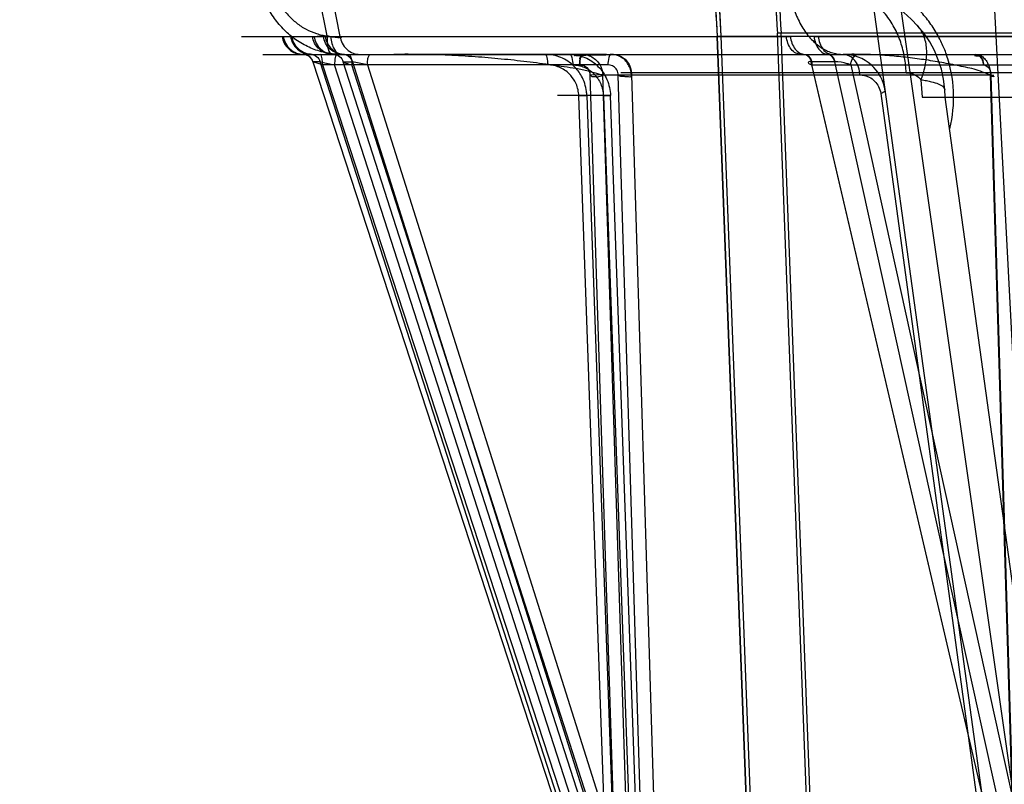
# Model space of a CAD drawing. Header units: millimetres. Extents: x 0 to 297, y 0 to 210.
# Tile 369 of 401: x 241.802 to 242.033, y 158.545 to 158.725. Entities that reach past the tile are written whole.
import ezdxf

# ---------------------------------------------------------------- set-up
doc = ezdxf.new("R2010")
doc.units = ezdxf.units.MM
doc.header["$LTSCALE"] = 16.335
doc.layers.get('0').update_dxf_attribs({"linetype": 'CONTINUOUS'})
for name, color, linetype in [('AXES_REF', 7, 'CONTINUOUS'), ('INTFCLR_1', 7, 'CONTINUOUS'), ('INTFCLR_144815', 7, 'CONTINUOUS'), ('INTFCLR_72935', 7, 'CONTINUOUS')]:
    doc.layers.add(name, color=color, linetype=linetype)

msp = doc.modelspace()

# ---------------------------------------------------------------- linework, layer by layer
at = {"color": 7, "linetype": 'Continuous'}
for centre, radius in [((241.5069109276, 154.9564782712), 4.8479140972), ((241.5069109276, 154.9564782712), 4.8475), ((241.5069109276, 154.9564782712), 4.8164570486), ((241.5069109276, 159.1054782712), 0.4275), ((241.5069109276, 159.1054782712), 0.4175), ((241.5069109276, 159.1054782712), 0.404), ((241.5069109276, 159.1054782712), 0.4), ((241.5069109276, 159.1054782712), 0.3975), ((241.5069109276, 159.1054782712), 0.385), ((241.5069109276, 159.1054782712), 0.384)]:
    msp.add_circle(centre, radius, dxfattribs=at)
at = {"color": 9, "linetype": 'Continuous'}
msp.add_circle((241.5069109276, 159.1054782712), 0.415, dxfattribs=at)
at = {"color": 7, "linetype": 'Continuous'}
msp.add_arc((241.5069109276, 154.9564782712), 4.8, 278.2771290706, 261.7228709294, dxfattribs=at)
at = {"layer": 'AXES_REF', "color": 7, "linetype": 'Continuous'}
msp.add_arc((241.5069109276, 154.9564782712), 4.91, 113.0826656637, 66.9173343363, dxfattribs=at)
at = {"layer": 'AXES_REF', "color": 9, "linetype": 'Continuous'}
msp.add_arc((241.5069109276, 154.9564782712), 4.4222561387, 94.4118118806, 85.5881881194, dxfattribs=at)
at = {"layer": 'INTFCLR_1', "color": 6, "linetype": 'Continuous'}
for p, q in [((242.5687765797, 158.7206826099), (241.965324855, 158.7206826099)), ((241.9653248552, 158.7206826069), (241.9912747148, 158.0414711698)), ((241.9653251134, 158.7206758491), (241.9662050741, 158.7207365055)), ((241.9662053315, 158.7207297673), (241.9921563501, 158.0414880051)), ((242.553796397, 158.721487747), (241.9794229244, 158.7214639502)), ((241.9864777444, 158.5368306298), (241.9794245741, 158.7214402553)), ((241.9873587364, 158.5368642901), (241.9803050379, 158.7214877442))]:
    msp.add_line(p, q, dxfattribs=at)
for radius, start, end in [(0.2883232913, 172.3704884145, 183.9851791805), (0.2874416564, 172.3704828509, 183.9926675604), (0.3024416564, 179.5302673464, 183.9440080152), (0.3015600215, 179.5302673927, 183.9452897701)]:
    msp.add_arc((242.2670507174, 158.7414782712), radius, start, end, dxfattribs=at)
at = {"layer": 'INTFCLR_144815', "color": 9, "linetype": 'Continuous'}
for p, q in [((242.0421411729, 158.4917480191), (241.9514687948, 159.1257148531)), ((242.0389500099, 158.45990328), (241.9934945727, 158.7892996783)), ((241.8738984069, 158.7207946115), (241.8714458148, 158.7330147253)), ((241.8747355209, 158.7314783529), (241.8768930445, 158.7206961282)), ((241.8538326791, 158.7206960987), (241.9824788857, 158.720695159)), ((241.8635887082, 158.7206942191), (241.8647095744, 158.7206942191)), ((241.873012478, 158.7206942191), (241.8715213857, 158.7206942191)), ((241.8747150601, 158.7205805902), (241.8738992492, 158.7207943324)), ((241.988018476, 158.7206942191), (241.9824789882, 158.7206942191)), ((241.9880183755, 158.720695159), (242.1441657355, 158.7206960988)), ((241.8587711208, 158.716478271), (242.683492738, 158.7164782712)), ((241.8682753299, 158.7164776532), (241.8681312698, 158.7164782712)), ((241.8699849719, 158.7164776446), (241.8688576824, 158.7164777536)), ((241.8703999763, 158.7164782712), (241.8700140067, 158.7164776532)), ((241.8728088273, 158.7140000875), (241.8705020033, 158.7147001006)), ((241.8722413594, 158.7147688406), (241.870557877, 158.7147688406)), ((241.870557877, 158.7147688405), (241.938232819, 158.5076554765)), ((241.9391031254, 158.5076554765), (241.8722413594, 158.7147688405)), ((241.8722560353, 158.7147690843), (241.8756109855, 158.7140000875)), ((241.8771537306, 158.7164782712), (241.8750534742, 158.7166092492)), ((241.8751664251, 158.7164782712), (241.875392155, 158.7164776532)), ((241.8754266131, 158.7164776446), (241.8768804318, 158.7164777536)), ((241.8776411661, 158.7147688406), (241.8798292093, 158.7147688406)), ((241.9441907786, 158.5076554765), (241.8776411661, 158.7147688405)), ((241.8798292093, 158.7147688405), (241.9453219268, 158.5076554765)), ((241.8833143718, 158.7140000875), (241.879848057, 158.7147690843)), ((241.9858036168, 158.7164776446), (241.9912769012, 158.7164776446)), ((241.9873829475, 158.7147688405), (241.9873380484, 158.7147690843)), ((241.9928562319, 158.7147688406), (241.9873829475, 158.7147688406)), ((242.0357884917, 158.5076554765), (241.9873829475, 158.7147688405)), ((241.9929021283, 158.7147690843), (241.9928562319, 158.7147688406)), ((241.9928562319, 158.7147688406), (242.0386180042, 158.5076554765)), ((241.9397086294, 158.7140000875), (241.8728088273, 158.7140000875)), ((241.8728088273, 158.7140000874), (241.9399813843, 158.5084242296)), ((241.9419764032, 158.5084242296), (241.8756109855, 158.7140000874)), ((241.9457279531, 158.5084242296), (241.8796723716, 158.7140000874)), ((241.8833143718, 158.7140000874), (241.9483209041, 158.5084242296)), ((241.9875314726, 158.7140000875), (242.0368598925, 158.7140000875)), ((242.0355776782, 158.5084242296), (241.9875314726, 158.7140000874)), ((241.9966417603, 158.7140000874), (242.04206382, 158.5084242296)), ((241.9355005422, 158.7115873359), (241.9419764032, 158.5084242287)), ((241.9384822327, 158.7116527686), (242.0293907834, 158.7116527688)), ((241.9454411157, 158.4934464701), (241.9384822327, 158.7116527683)), ((241.9483209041, 158.5084242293), (241.9420920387, 158.7115873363)), ((242.5913767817, 158.7121792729), (241.942724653, 158.7121792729)), ((241.9451928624, 158.7116527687), (241.9518873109, 158.4934464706)), ((242.0359427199, 158.4934464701), (242.0293907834, 158.7116527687)), ((242.0294691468, 158.7115873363), (242.0355776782, 158.5084242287)), ((242.0036624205, 158.7073362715), (242.004734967, 158.7078452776)), ((242.0187988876, 158.7064782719), (242.0186769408, 158.7082221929)), ((241.9403110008, 158.7068272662), (241.9279024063, 158.706827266)), ((241.9328805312, 158.7067618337), (241.9348165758, 158.7068294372)), ((241.9399813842, 158.5084242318), (241.9328805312, 158.7067618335)), ((241.9347660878, 158.7068272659), (241.9424033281, 158.4934464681)), ((241.9386348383, 158.7067618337), (241.9403110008, 158.7068272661)), ((241.9386348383, 158.7067618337), (241.945727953, 158.5084242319)), ((241.947939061, 158.4934464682), (241.9403110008, 158.7068272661)), ((242.0036624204, 158.7073362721), (242.0373664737, 158.4601392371)), ((242.0487518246, 158.4894219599), (242.0187988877, 158.7064782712))]:
    msp.add_line(p, q, dxfattribs=at)
at = {"layer": 'INTFCLR_144815', "color": 6, "linetype": 'Continuous'}
for p, q in [((242.0445508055, 158.4562801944), (242.026197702, 158.8064782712)), ((242.0130759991, 158.7105513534), (242.0133608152, 158.7064782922)), ((242.0133545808, 158.7064782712), (242.520746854, 158.7064782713))]:
    msp.add_line(p, q, dxfattribs=at)
at = {"layer": 'INTFCLR_144815', "color": 7, "linetype": 'Continuous'}
for p, q in [((241.9384822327, 158.7116527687), (241.9355005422, 158.7115873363)), ((241.9420920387, 158.7115873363), (241.9451928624, 158.7116527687)), ((242.0293907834, 158.7116527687), (242.0301370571, 158.711643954)), ((242.0182839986, 158.7089174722), (242.0182786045, 158.7089223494)), ((242.0182949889, 158.7089074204), (242.0182894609, 158.7089124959)), ((242.0183061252, 158.7088970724), (242.018300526, 158.7089022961))]:
    msp.add_line(p, q, dxfattribs=at)
msp.add_lwpolyline([(242.0186769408, 158.7082221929), (242.0186747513, 158.7082474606), (242.0186718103, 158.7082720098), (242.018668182, 158.7082958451), (242.018663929, 158.7083189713), (242.0186591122, 158.7083413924), (242.0186537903, 158.7083631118), (242.0186480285, 158.7083841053), (242.0186418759, 158.7084044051), (242.0186353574, 158.7084240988), (242.0186285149, 158.7084431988), (242.0186213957, 158.7084616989), (242.0186140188, 158.7084796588), (242.0186064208, 158.7084970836), (242.0185986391, 158.7085139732), (242.0185906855, 158.7085303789), (242.0185825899, 158.7085463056), (242.0185743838, 158.7085617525), (242.0185660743, 158.708576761), (242.0185576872, 158.7085913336), (242.0185492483, 158.7086054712), (242.0185407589, 158.7086192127), (242.0185322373, 158.7086325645), (242.018523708, 158.7086455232), (242.0185151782, 158.7086581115), (242.0185066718, 158.7086703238), (242.0184982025, 158.7086821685), (242.0184897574, 158.7086936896), (242.018481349, 158.7087048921), (242.0184729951, 158.7087157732), (242.0184646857, 158.7087263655), (242.0184564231, 158.7087366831), (242.01844823, 158.7087467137), (242.0184401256, 158.7087564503), (242.0184321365, 158.708765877), (242.0184242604, 158.7087750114), (242.0184164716, 158.7087838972), (242.0184087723, 158.708792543), (242.0184011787, 158.7088009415), (242.0183936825, 158.7088091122), (242.0183862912, 158.7088170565), (242.0183790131, 158.7088247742), (242.0183718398, 158.7088322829), (242.0183647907, 158.7088395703), (242.0183578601, 158.7088466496), (242.0183509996, 158.7088535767), (242.0183441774, 158.708860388), (242.0183374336, 158.7088670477), (242.0183308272, 158.7088735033), (242.018324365, 158.7088797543), (242.0183180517, 158.7088858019), (242.0183119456, 158.7088915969)], dxfattribs=at)
at = {"layer": 'INTFCLR_144815', "color": 9, "linetype": 'Continuous'}
msp.add_circle((242.2670507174, 158.4564782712), 0.2472630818, dxfattribs=at)
for centre, radius, start, end in [((241.9937378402, 158.7064782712), 0.025, 3.9999999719, 89.9999999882), ((241.994828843, 158.7064782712), 0.01, 7.856974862, 89.9999999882), ((241.9911799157, 158.7064371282), 0.0295734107, 345.5760701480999, 19.8482747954), ((242.267050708, 158.4565218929), 0.2447630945, 359.9897887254, 180.0102113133)]:
    msp.add_arc(centre, radius, start, end, dxfattribs=at)
for points, knots in [([(241.8750534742, 158.7166092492), (241.874477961, 158.7166793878), (241.8733335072, 158.7168756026), (241.8710925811, 158.7174836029), (241.8689359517, 158.7184091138), (241.8669252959, 158.7196175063), (241.8650086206, 158.7210166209), (241.8632763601, 158.7226725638), (241.8617724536, 158.7245349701), (241.8604230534, 158.7265318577), (241.8593294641, 158.7286960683), (241.8585183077, 158.7309708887), (241.8578995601, 158.7333036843), (241.8576565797, 158.7351027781), (241.8575968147, 158.7363037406)], [0, 0, 0, 0, 0.0609712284, 0.1218762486, 0.2439200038, 0.3061237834, 0.3683125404, 0.4931981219, 0.5566519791, 0.6198093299, 0.7464012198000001, 0.8102516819, 0.8735453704, 1, 1, 1, 1]), ([(241.8605984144, 158.735565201), (241.8606552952, 158.7346634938), (241.8608557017, 158.7333135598), (241.8613430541, 158.7315649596), (241.8619747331, 158.7298582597), (241.8628170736, 158.7282354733), (241.8638495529, 158.726738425), (241.8649970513, 158.7253415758), (241.8663137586, 158.7241000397), (241.8677665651, 158.7230506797), (241.8692875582, 158.7221447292), (241.870915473, 158.721450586), (241.8726045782, 158.7209941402), (241.8734662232, 158.7208469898), (241.873899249, 158.7207943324)], [0, 0, 0, 0, 0.12603581, 0.1892176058, 0.2530149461, 0.3796551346, 0.4428939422, 0.5064559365, 0.6315902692, 0.6938919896, 0.7561855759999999, 0.8782950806, 0.9391490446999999, 1, 1, 1, 1]), ([(241.9817556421, 158.7363037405), (241.9817625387, 158.7350947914), (241.9818814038, 158.7332591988), (241.9822674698, 158.7308242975), (241.9828221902, 158.7283786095), (241.9838155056, 158.7254515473), (241.9854821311, 158.7222957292), (241.9875445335, 158.7197041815), (241.9898832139, 158.7178221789), (241.9923456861, 158.7167186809), (241.994031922, 158.7164782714), (241.9948288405, 158.7164782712)], [0, 0, 0, 0, 0.1392408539, 0.2111914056, 0.2837853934, 0.4278964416, 0.5658053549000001, 0.6928334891, 0.8067507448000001, 0.9082163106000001, 1, 1, 1, 1]), ([(242.0190634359, 158.7164782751), (242.0187334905, 158.7173960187), (242.0181210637, 158.718868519), (242.0168443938, 158.7213541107), (242.0155501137, 158.723394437), (242.0140991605, 158.7252807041), (242.0125820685, 158.7270328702), (242.0105434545, 158.7290114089), (242.0083301, 158.7307288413), (242.0064909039, 158.7319254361), (242.004643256, 158.7329941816), (242.0013699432, 158.7345591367), (241.9979070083, 158.7356080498), (241.994912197, 158.7361222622), (241.9929349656, 158.7363626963), (241.9914456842, 158.7364333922), (241.9904564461, 158.7364345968)], [0, 0, 0, 0, 0.0787782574, 0.128548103, 0.2256331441, 0.2733790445, 0.3206939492, 0.4127520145, 0.5023381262, 0.5465091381, 0.5899206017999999, 0.6746733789, 0.8391658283, 0.8798008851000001, 0.9200919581, 1, 1, 1, 1]), ([(242.0096039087, 158.7121785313), (242.009570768, 158.7133689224), (242.0093305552, 158.7157991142), (242.0084260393, 158.719389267), (242.0069365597, 158.7228282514), (242.0048938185, 158.7258973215), (242.0023954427, 158.7284016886), (241.9995930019, 158.7302043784), (241.9966706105, 158.7312518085), (241.9946887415, 158.731478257), (241.9937379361, 158.7314782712)], [0, 0, 0, 0, 0.1297853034, 0.2650928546, 0.4019477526, 0.5362419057, 0.6645323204, 0.7847508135, 0.8963762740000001, 1, 1, 1, 1]), ([(242.0130822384, 158.7105503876), (242.0135678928, 158.7117378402), (242.0143076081, 158.7141119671), (242.0145925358, 158.7176693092), (242.0139313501, 158.7208680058), (242.0128380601, 158.7226372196), (242.012187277, 158.7233489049)], [0, 0, 0, 0, 0.2853258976, 0.5489449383, 0.7855214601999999, 1, 1, 1, 1]), ([(241.8633060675, 158.7206960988), (241.8633926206, 158.7201368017), (241.8637666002, 158.7190063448), (241.864881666, 158.717596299), (241.8664180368, 158.7166826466), (241.8675766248, 158.7164782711), (241.8681312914, 158.7164782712)], [0, 0, 0, 0, 0.2445646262, 0.5034961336, 0.7603132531, 1, 1, 1, 1]), ([(241.8635887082, 158.7206942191), (241.8636739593, 158.7201431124), (241.8640389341, 158.7190301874), (241.8651235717, 158.7176347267), (241.8666204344, 158.7167144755), (241.8677553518, 158.7164901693), (241.8683014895, 158.7164776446)], [0, 0, 0, 0, 0.2448636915, 0.5035720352, 0.7601332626, 1, 1, 1, 1]), ([(241.865292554, 158.7206942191), (241.8653773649, 158.7201432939), (241.8657402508, 158.7190311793), (241.8668196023, 158.7176356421), (241.8683102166, 158.7167147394), (241.8694410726, 158.7164901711), (241.8699849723, 158.7164776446)], [0, 0, 0, 0, 0.2453238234, 0.5042068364, 0.7605609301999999, 1, 1, 1, 1]), ([(241.8703999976, 158.7164782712), (241.8698483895, 158.7164782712), (241.8686953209, 158.7166829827), (241.8671674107, 158.7175975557), (241.8660594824, 158.7190077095), (241.8656882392, 158.7201370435), (241.8656022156, 158.7206960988)], [0, 0, 0, 0, 0.2391081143, 0.4956418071, 0.7548115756, 1, 1, 1, 1]), ([(241.8751664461, 158.7164782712), (241.8746212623, 158.7164782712), (241.8734797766, 158.7166837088), (241.8719696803, 158.7176002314), (241.8708767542, 158.7190105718), (241.870511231, 158.7201375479), (241.8704263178, 158.7206960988)], [0, 0, 0, 0, 0.2378777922, 0.4938117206, 0.7534896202, 1, 1, 1, 1]), ([(241.8707979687, 158.7206942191), (241.8708815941, 158.7201438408), (241.8712382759, 158.7190343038), (241.8723011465, 158.7176386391), (241.873771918, 158.71671565), (241.8748898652, 158.7164901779), (241.8754266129, 158.7164776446)], [0, 0, 0, 0, 0.2468099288, 0.5062763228, 0.7619689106, 1, 1, 1, 1]), ([(241.8776146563, 158.7164776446), (241.8770808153, 158.7164901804), (241.8759681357, 158.7167160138), (241.8745055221, 158.7176398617), (241.8734495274, 158.7190355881), (241.8730955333, 158.720144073), (241.8730124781, 158.7206942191)], [0, 0, 0, 0, 0.2374611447, 0.4928806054, 0.7525812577, 1, 1, 1, 1]), ([(241.8734106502, 158.7206960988), (241.8734948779, 158.7201378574), (241.8738568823, 158.7190123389), (241.8749405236, 158.7176019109), (241.8764395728, 158.7166841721), (241.8775739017, 158.7164782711), (241.8781151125, 158.7164782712)], [0, 0, 0, 0, 0.2473359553, 0.5073333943, 0.762893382, 1, 1, 1, 1]), ([(241.873899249, 158.7207943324), (241.8738690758, 158.7202611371), (241.8738960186, 158.7190546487), (241.8739994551, 158.7176015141), (241.8747231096, 158.7166059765), (241.8750534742, 158.7166092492)], [0, 0, 0, 0, 0.3512507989, 0.7827040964, 1, 1, 1, 1]), ([(241.8747150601, 158.7205805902), (241.8747631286, 158.7200493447), (241.8749509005, 158.7190228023), (241.8755066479, 158.7174803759), (241.876498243, 158.7164782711), (241.8771537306, 158.7164782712)], [0, 0, 0, 0, 0.3170772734, 0.6103597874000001, 1, 1, 1, 1]), ([(241.8768928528, 158.720696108), (241.877010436, 158.7206473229), (241.8773938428, 158.720475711), (241.87663011, 158.7203329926), (241.8759632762, 158.7204602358), (241.87516143, 158.7205199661), (241.8747150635, 158.7205805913)], [0, 0, 0, 0, 0.131462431, 0.2356474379, 0.5348131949, 1, 1, 1, 1]), ([(241.8768928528, 158.720696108), (241.8769762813, 158.720138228), (241.8773341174, 158.719014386), (241.8784069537, 158.7176038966), (241.8798930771, 158.7166847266), (241.8810190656, 158.7164782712), (241.8815556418, 158.7164782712)], [0, 0, 0, 0, 0.2483058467, 0.5086815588, 0.7638027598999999, 1, 1, 1, 1]), ([(241.9849379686, 158.7164782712), (241.9845398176, 158.7164782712), (241.983660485, 158.7167118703), (241.9825796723, 158.7176755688), (241.981830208, 158.7190725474), (241.9815856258, 158.7201476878), (241.9815256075, 158.7206960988)], [0, 0, 0, 0, 0.2031558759, 0.4438233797, 0.7185033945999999, 1, 1, 1, 1]), ([(241.9824789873, 158.7206942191), (241.9825380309, 158.7201536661), (241.9827766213, 158.7190940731), (241.9835046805, 158.7177122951), (241.9845525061, 158.7167459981), (241.9854112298, 158.7164904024), (241.985803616, 158.7164776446)], [0, 0, 0, 0, 0.2814276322, 0.5559218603, 0.7968128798, 1, 1, 1, 1]), ([(241.9880184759, 158.7206942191), (241.9880761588, 158.7201540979), (241.9883090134, 158.7190967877), (241.9890204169, 158.717716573), (241.9900458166, 158.716748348), (241.9908916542, 158.71649042), (241.9912769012, 158.7164776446)], [0, 0, 0, 0, 0.2833876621, 0.5588076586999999, 0.7989032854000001, 1, 1, 1, 1]), ([(241.9889907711, 158.7206960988), (241.9890491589, 158.7201482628), (241.9892863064, 158.719076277), (241.9900132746, 158.7176815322), (241.9910635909, 158.7167149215), (241.9919255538, 158.7164782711), (241.9923139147, 158.7164782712)], [0, 0, 0, 0, 0.2841719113, 0.560120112, 0.7996850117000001, 1, 1, 1, 1]), ([(241.8682753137, 158.7164776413), (241.8685049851, 158.7164724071), (241.8694822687, 158.7163199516), (241.8703115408, 158.7154824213), (241.8705446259, 158.7147690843)], [0, 0, 0, 0, 0.2343756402, 1, 1, 1, 1]), ([(241.870557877, 158.7147688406), (241.8704040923, 158.7152423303), (241.8698007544, 158.7161154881), (241.8687938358, 158.7164663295), (241.8683014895, 158.7164776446)], [0, 0, 0, 0, 0.5027068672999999, 1, 1, 1, 1]), ([(241.8699849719, 158.7164776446), (241.8704773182, 158.7164663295), (241.8714842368, 158.7161154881), (241.8720875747, 158.7152423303), (241.8722413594, 158.7147688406)], [0, 0, 0, 0, 0.4972931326, 1, 1, 1, 1]), ([(241.8700139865, 158.716477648), (241.8705035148, 158.716466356), (241.8715062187, 158.7161137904), (241.8721034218, 158.7152418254), (241.8722560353, 158.7147690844)], [0, 0, 0, 0, 0.4963981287, 1, 1, 1, 1]), ([(241.8728088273, 158.7140000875), (241.8728082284, 158.7143051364), (241.8727711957, 158.715030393), (241.8726734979, 158.7157729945), (241.8724152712, 158.7164782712), (241.8722464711, 158.7164782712)], [0, 0, 0, 0, 0.3517099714, 0.8053801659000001, 1, 1, 1, 1]), ([(241.8753921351, 158.716477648), (241.875879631, 158.7164663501), (241.8768792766, 158.7161124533), (241.8774719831, 158.7152413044), (241.8776237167, 158.7147690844)], [0, 0, 0, 0, 0.49574424, 1, 1, 1, 1]), ([(241.8761733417, 158.7164782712), (241.8760835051, 158.7164782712), (241.8758771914, 158.716201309), (241.8756840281, 158.715395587), (241.8756121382, 158.7145872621), (241.8756109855, 158.7140000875)], [0, 0, 0, 0, 0.1031172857, 0.3260215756, 1, 1, 1, 1]), ([(241.8776237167, 158.7147690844), (241.8775978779, 158.7147690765), (241.8775204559, 158.7147699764), (241.8776451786, 158.7146364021), (241.8778803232, 158.7145907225), (241.8785876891, 158.7142893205), (241.8792045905, 158.7141345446), (241.8796723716, 158.7140000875)], [0, 0, 0, 0, 0.0330563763, 0.0555620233, 0.1696866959, 0.3773232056, 1, 1, 1, 1]), ([(241.8798292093, 158.7147688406), (241.8796789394, 158.7152402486), (241.8790935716, 158.7161101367), (241.8780988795, 158.716466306), (241.8776146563, 158.7164776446)], [0, 0, 0, 0, 0.5053227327, 1, 1, 1, 1]), ([(241.8776519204, 158.7164776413), (241.8778743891, 158.7164724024), (241.8788336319, 158.7163164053), (241.8796254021, 158.7154732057), (241.879848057, 158.7147690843)], [0, 0, 0, 0, 0.2315572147, 1, 1, 1, 1]), ([(241.8789414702, 158.7164782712), (241.8792376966, 158.7164782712), (241.8796191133, 158.7153263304), (241.8796708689, 158.714589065), (241.8796723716, 158.7140000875)], [0, 0, 0, 0, 0.3346412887, 1, 1, 1, 1]), ([(241.8833143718, 158.7140000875), (241.8833151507, 158.7143053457), (241.8833665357, 158.7150243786), (241.8834839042, 158.7158337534), (241.8838563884, 158.7164782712), (241.8840452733, 158.7164782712)], [0, 0, 0, 0, 0.3421774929, 0.7882712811, 1, 1, 1, 1]), ([(241.9347660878, 158.706827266), (241.9347547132, 158.7071488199), (241.9346754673, 158.7081093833), (241.9343189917, 158.7096769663), (241.9334254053, 158.7117250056), (241.9320695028, 158.7135178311), (241.9303500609, 158.7149164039), (241.9286784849, 158.7158074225), (241.9268747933, 158.7163549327), (241.9256227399, 158.7164782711), (241.9249998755, 158.7164782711)], [0, 0, 0, 0, 0.0637159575, 0.1906053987, 0.3162632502, 0.5039716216, 0.6289930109, 0.7527434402, 0.8766564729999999, 1, 1, 1, 1]), ([(241.9249998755, 158.7164782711), (241.9250897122, 158.7164782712), (241.9252960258, 158.7162013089), (241.9254891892, 158.715395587), (241.925561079, 158.7145872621), (241.9255622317, 158.7140000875)], [0, 0, 0, 0, 0.1031172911, 0.3260215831, 1, 1, 1, 1]), ([(241.9307168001, 158.7164782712), (241.9310130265, 158.7164782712), (241.9313944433, 158.7153263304), (241.9314461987, 158.714589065), (241.9314477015, 158.7140000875)], [0, 0, 0, 0, 0.3346412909, 1, 1, 1, 1]), ([(241.9307168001, 158.7164782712), (241.9313285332, 158.7164782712), (241.9325592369, 158.7163547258), (241.9343314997, 158.7158064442), (241.9359734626, 158.7149149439), (241.9374196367, 158.7137158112), (241.9386220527, 158.7122499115), (241.9395337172, 158.7105750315), (241.9401247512, 158.7087456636), (241.9402883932, 158.707469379), (241.9403110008, 158.7068272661)], [0, 0, 0, 0, 0.1221941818, 0.2451362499, 0.3682338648, 0.493005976, 0.6180573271, 0.744705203, 0.8716579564, 1, 1, 1, 1]), ([(241.9404395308, 158.7164782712), (241.9401433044, 158.7164782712), (241.9397618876, 158.7153263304), (241.9397101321, 158.714589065), (241.9397086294, 158.7140000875)], [0, 0, 0, 0, 0.3346412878, 1, 1, 1, 1]), ([(241.985703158, 158.7164782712), (241.9861955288, 158.7164782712), (241.9872679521, 158.71576318), (241.9875275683, 158.7146118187), (241.9875314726, 158.7140000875)], [0, 0, 0, 0, 0.4459418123, 1, 1, 1, 1]), ([(241.9857148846, 158.716477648), (241.9858920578, 158.7164720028), (241.9867134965, 158.7162585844), (241.9871916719, 158.7153953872), (241.9873380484, 158.7147690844)], [0, 0, 0, 0, 0.2160575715, 1, 1, 1, 1]), ([(241.9858036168, 158.7164776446), (241.9859762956, 158.7164719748), (241.9867870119, 158.7162531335), (241.987241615, 158.7153905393), (241.9873829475, 158.7147688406)], [0, 0, 0, 0, 0.2132109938, 1, 1, 1, 1]), ([(241.9873380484, 158.7147690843), (241.9871630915, 158.7147690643), (241.9869075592, 158.7148241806), (241.9865693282, 158.7145014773), (241.9870690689, 158.714203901), (241.9873216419, 158.7140845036), (241.9875314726, 158.7140000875)], [0, 0, 0, 0, 0.295202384, 0.4195706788, 0.6183783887, 1, 1, 1, 1]), ([(241.9928562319, 158.7147688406), (241.9928044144, 158.7149967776), (241.992569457, 158.7157492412), (241.9918457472, 158.7164589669), (241.9912769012, 158.7164776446)], [0, 0, 0, 0, 0.291133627, 1, 1, 1, 1]), ([(241.9913676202, 158.7164776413), (241.9915253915, 158.716472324), (241.9923245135, 158.7162612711), (241.9927638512, 158.7153949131), (241.9929021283, 158.7147690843)], [0, 0, 0, 0, 0.1976265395, 1, 1, 1, 1]), ([(241.9966417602, 158.7140000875), (241.9963561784, 158.7141157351), (241.9951413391, 158.7145033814), (241.9938697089, 158.7147693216), (241.9929021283, 158.7147690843)], [0, 0, 0, 0, 0.2415236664, 1, 1, 1, 1]), ([(241.9987795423, 158.7116527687), (241.9987628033, 158.7122590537), (241.9985447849, 158.7134876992), (241.9975165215, 158.7155170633), (241.995856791, 158.7164782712), (241.994828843, 158.7164782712)], [0, 0, 0, 0, 0.269159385, 0.5438177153, 1, 1, 1, 1]), ([(241.9966417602, 158.7140000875), (241.9966437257, 158.7143080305), (241.9967526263, 158.7153579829), (241.9977012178, 158.7164782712), (241.9984700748, 158.7164782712)], [0, 0, 0, 0, 0.2859839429, 1, 1, 1, 1]), ([(241.9328805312, 158.7067618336), (241.9328718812, 158.7070030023), (241.9328122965, 158.707723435), (241.9325445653, 158.7088990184), (241.9318748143, 158.7104349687), (241.930858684, 158.7117795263), (241.9295703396, 158.7128285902), (241.9283179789, 158.7134968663), (241.9269667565, 158.7139075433), (241.9260287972, 158.7140000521), (241.9255622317, 158.7140000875)], [0, 0, 0, 0, 0.0637506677, 0.1907096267, 0.3164256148, 0.5041777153, 0.6291915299, 0.7529015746, 0.8767470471, 1, 1, 1, 1]), ([(241.9314477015, 158.7140000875), (241.9319057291, 158.7140000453), (241.9328273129, 158.7139073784), (241.9341544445, 158.7134961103), (241.9353841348, 158.712827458), (241.9364672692, 158.7119280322), (241.9373680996, 158.7108286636), (241.9380512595, 158.7095725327), (241.9384945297, 158.7082005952), (241.9386175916, 158.7072434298), (241.9386348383, 158.7067618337)], [0, 0, 0, 0, 0.1220726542, 0.2449207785, 0.3679640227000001, 0.4927256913, 0.6178087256, 0.7445231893, 0.8715636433, 1, 1, 1, 1]), ([(241.9330705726, 158.7140000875), (241.9332247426, 158.7140098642), (241.9338310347, 158.7139911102), (241.9350581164, 158.713448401), (241.9355432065, 158.712244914), (241.9355005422, 158.7115873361)], [0, 0, 0, 0, 0.122345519, 0.4781134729, 1, 1, 1, 1]), ([(241.9420920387, 158.7115873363), (241.9420993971, 158.7117014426), (241.9420740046, 158.7122266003), (241.9416789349, 158.7134637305), (241.9404248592, 158.7140464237), (241.9397086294, 158.7140000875)], [0, 0, 0, 0, 0.09203350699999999, 0.4223105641, 1, 1, 1, 1]), ([(242.0277496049, 158.7140000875), (242.0283040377, 158.7140503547), (242.0293488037, 158.7131819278), (242.0294883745, 158.7120979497), (242.0294691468, 158.7115873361)], [0, 0, 0, 0, 0.521416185, 1, 1, 1, 1]), ([(241.9987795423, 158.7116527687), (241.9995158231, 158.7116519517), (242.0008347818, 158.7113449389), (242.0023044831, 158.7102681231), (242.0032610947, 158.7089329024), (242.0035864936, 158.7078991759), (242.0036624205, 158.7073362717)], [0, 0, 0, 0, 0.3123693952, 0.5507857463, 0.7590236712, 1, 1, 1, 1]), ([(242.0096039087, 158.7121785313), (242.0099040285, 158.7121777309), (242.0106785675, 158.7120987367), (242.0119274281, 158.7116244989), (242.0127303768, 158.7109635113), (242.0130822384, 158.7105503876)], [0, 0, 0, 0, 0.2281671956, 0.5874436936, 1, 1, 1, 1])]:
    msp.add_open_spline(points, degree=3, knots=knots, dxfattribs=at)
at = {"layer": 'INTFCLR_144815', "color": 7, "linetype": 'Continuous'}
for points, knots in [([(241.9330705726, 158.7140000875), (241.9330708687, 158.714150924), (241.9330896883, 158.7144353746), (241.9330647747, 158.7148598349), (241.9332554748, 158.7152315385), (241.9329086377, 158.7157507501), (241.934490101, 158.7160338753), (241.9293637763, 158.7162999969), (241.9365062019, 158.7163301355), (241.9425192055, 158.7164774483), (241.917398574, 158.7164154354), (241.9166540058, 158.7164758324), (241.8859533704, 158.7164782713), (241.8905382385, 158.7164782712)], [0, 0, 0, 0, 0.0075976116, 0.0143981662, 0.0211219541, 0.0273593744, 0.0384214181, 0.0637985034, 0.1343561, 0.1823259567, 0.364689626, 0.7690612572, 1, 1, 1, 1]), ([(241.9384822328, 158.711652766), (241.9375671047, 158.7118101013), (241.9357539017, 158.7123643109), (241.9330019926, 158.713085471), (241.9301436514, 158.713450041), (241.9272855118, 158.7138840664), (241.9243815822, 158.7142762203), (241.9204396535, 158.714786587), (241.9154243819, 158.7153408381), (241.9093179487, 158.7158836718), (241.9041595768, 158.716198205), (241.8999941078, 158.716370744), (241.8957961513, 158.7164817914), (241.8926424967, 158.7164981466), (241.8905382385, 158.7164782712)], [0, 0, 0, 0, 0.0576705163, 0.1174218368, 0.1765000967, 0.2363686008, 0.2970295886, 0.3584716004, 0.4832405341, 0.6103802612, 0.7391897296, 0.8041660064, 0.8693032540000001, 1, 1, 1, 1]), ([(241.9336329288, 158.7164782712), (241.9332608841, 158.7164782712), (241.933167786, 158.7151606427), (241.9330715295, 158.7144875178), (241.9330705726, 158.7140000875)], [0, 0, 0, 0, 0.4328739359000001, 1, 1, 1, 1]), ([(241.9336329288, 158.7164782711), (241.9340838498, 158.7164782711), (241.9350033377, 158.7163452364), (241.9362665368, 158.7157592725), (241.9373125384, 158.7148381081), (241.9381872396, 158.7134826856), (241.9384597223, 158.7123378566), (241.9384822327, 158.7116527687)], [0, 0, 0, 0, 0.179583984, 0.3640818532, 0.5470896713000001, 0.7270093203, 1, 1, 1, 1]), ([(241.9404395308, 158.7164782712), (241.9407408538, 158.7164979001), (241.9416415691, 158.7164684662), (241.9430852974, 158.7159612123), (241.9443163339, 158.7148197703), (241.9450681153, 158.7133364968), (241.9452324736, 158.7122601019), (241.9451928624, 158.7116527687)], [0, 0, 0, 0, 0.1188418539, 0.3523840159, 0.5849509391, 0.7604664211, 1, 1, 1, 1]), ([(241.9451928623, 158.7116527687), (241.9451791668, 158.7120819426), (241.9450455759, 158.7129393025), (241.9445371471, 158.7141306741), (241.943759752, 158.715137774), (241.9427749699, 158.7158958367), (241.9416499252, 158.7163696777), (241.9408430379, 158.7164782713), (241.9404395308, 158.7164782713)], [0, 0, 0, 0, 0.1724363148, 0.3443111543, 0.5149907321, 0.6776188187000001, 0.8379587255, 1, 1, 1, 1]), ([(242.0293907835, 158.711652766), (242.0287392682, 158.7118126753), (242.0274820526, 158.7123630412), (242.0255678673, 158.7130800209), (242.0235437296, 158.7134507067), (242.0215420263, 158.7138836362), (242.0195047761, 158.7142761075), (242.0167421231, 158.7147859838), (242.0132248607, 158.7153402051), (242.0089399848, 158.7158832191), (242.0053176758, 158.7161981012), (242.0023934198, 158.7163707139), (241.9994477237, 158.7164817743), (241.9972341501, 158.7164981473), (241.9957576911, 158.7164782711)], [0, 0, 0, 0, 0.0589493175, 0.1199639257, 0.1792541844, 0.2392759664, 0.3000367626, 0.361521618, 0.486143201, 0.6128546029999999, 0.7409850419, 0.8055541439, 0.8702484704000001, 1, 1, 1, 1]), ([(241.9957576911, 158.7164782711), (241.9969769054, 158.7164782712), (242.0010687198, 158.7164740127), (242.0082874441, 158.7164678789), (242.0181807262, 158.7164601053), (242.0231448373, 158.7164365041), (242.032274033, 158.7164335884), (242.0285998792, 158.7163400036), (242.0270756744, 158.7163333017), (242.0264427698, 158.7162750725), (242.0254881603, 158.7162832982), (242.0258438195, 158.7161576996), (242.0261459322, 158.7161656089), (242.0265993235, 158.7161181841), (242.0269682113, 158.716050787), (242.0272416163, 158.7160559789), (242.0273758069, 158.7158610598), (242.0270423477, 158.7156982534), (242.0275439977, 158.7153529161), (242.0276323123, 158.7147818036), (242.0277476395, 158.7143080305), (242.0277496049, 158.7140000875)], [0, 0, 0, 0, 0.0841463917, 0.2810021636, 0.5127446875, 0.7015514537, 0.7993278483, 0.8440990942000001, 0.8795633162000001, 0.9032346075, 0.9117583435, 0.9144292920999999, 0.9236262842, 0.9351314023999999, 0.9446723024, 0.9500398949, 0.9531563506, 0.9571921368, 0.9678088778, 0.9787462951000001, 1, 1, 1, 1]), ([(242.0277496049, 158.7140000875), (242.0277471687, 158.7143817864), (242.0276083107, 158.7154479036), (242.0266255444, 158.7164782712), (242.0259212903, 158.7164782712)], [0, 0, 0, 0, 0.3514921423, 1, 1, 1, 1]), ([(242.0259212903, 158.716478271), (242.026415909, 158.716478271), (242.0272982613, 158.7161804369), (242.0282296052, 158.7152892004), (242.0288622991, 158.7142388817), (242.0292697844, 158.7130011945), (242.0293783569, 158.7121097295), (242.0293907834, 158.7116527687)], [0, 0, 0, 0, 0.2284283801, 0.4022880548, 0.5882694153, 0.7888850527, 1, 1, 1, 1]), ([(241.9355005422, 158.7115873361), (241.9356802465, 158.7115760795), (241.9359046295, 158.7112431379), (241.9363959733, 158.7112961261), (241.9369293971, 158.7112494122), (241.9375540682, 158.7111991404), (241.9381080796, 158.7113961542), (241.9383654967, 158.711657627), (241.9384822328, 158.711652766)], [0, 0, 0, 0, 0.1719320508, 0.3059566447, 0.4413549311, 0.6919800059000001, 0.8884346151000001, 1, 1, 1, 1]), ([(241.9451928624, 158.7116527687), (241.9451262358, 158.7116549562), (241.9451368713, 158.7114021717), (241.9450756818, 158.7110401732), (241.9445575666, 158.7112480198), (241.9441565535, 158.7112096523), (241.9437566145, 158.7112462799), (241.9433405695, 158.7112853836), (241.9429191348, 158.7112779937), (241.9424564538, 158.7112870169), (241.9422472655, 158.7115774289), (241.9420920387, 158.7115873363)], [0, 0, 0, 0, 0.0567187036, 0.1404586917, 0.2906889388, 0.3912687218, 0.5048190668, 0.6257834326, 0.7471463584, 0.867658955, 1, 1, 1, 1]), ([(242.0130822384, 158.7105503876), (242.0135260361, 158.7104848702), (242.0143448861, 158.7103501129), (242.0157676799, 158.7100406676), (242.0172257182, 158.7096188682), (242.0186320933, 158.7088635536), (242.0186769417, 158.7082221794)], [0, 0, 0, 0, 0.2158165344, 0.4010966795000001, 0.6906938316, 1, 1, 1, 1]), ([(242.0293907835, 158.711652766), (242.0296842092, 158.7116570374), (242.0304756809, 158.7110956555), (242.0299657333, 158.7113098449), (242.0296857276, 158.7112640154), (242.0296013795, 158.7115755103), (242.0294691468, 158.7115873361)], [0, 0, 0, 0, 0.5208963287, 0.6323220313, 0.7643455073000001, 1, 1, 1, 1])]:
    msp.add_open_spline(points, degree=3, knots=knots, dxfattribs=at)
at = {"layer": 'INTFCLR_72935', "color": 6, "linetype": 'Continuous'}
for p, q in [((241.9653232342, 158.7207061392), (242.5687765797, 158.7206826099)), ((241.9912747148, 158.0414711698), (241.9653248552, 158.7206826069)), ((241.9662062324, 158.7207061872), (241.9921566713, 158.0414795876)), ((241.9803047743, 158.7214946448), (241.9794248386, 158.7214333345)), ((241.9865652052, 158.534541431), (241.9794248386, 158.7214333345)), ((241.9803050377, 158.721487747), (242.553796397, 158.721487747)), ((241.9874137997, 158.5354230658), (241.9803050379, 158.7214877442))]:
    msp.add_line(p, q, dxfattribs=at)
for radius, start, end in [(0.2883232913, 171.9561172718, 183.9851791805), (0.2874416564, 172.1087359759, 183.986556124), (0.3015600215, 178.882430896, 183.9452897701), (0.3024416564, 179.0527364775, 183.9382576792)]:
    msp.add_arc((242.2670507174, 158.7414782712), radius, start, end, dxfattribs=at)

doc.saveas('drawing.dxf')
